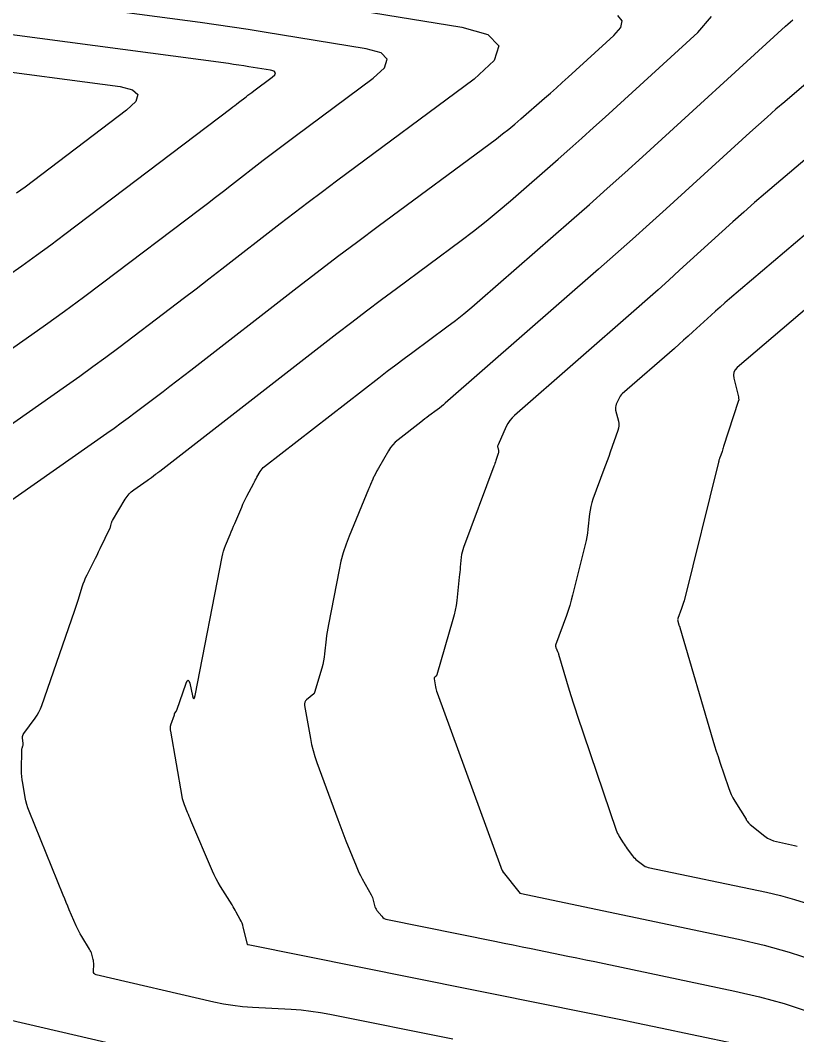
# Model space of a CAD drawing. Extents: x 1354696 to 1366163, y 660729 to 670380.
# Drawn here: x 1363082.8 to 1363123.6, y 664945.3 to 664998.7 of the extents above; entities that cross this region are included whole.
import ezdxf

# ---------------------------------------------------------------- set-up
doc = ezdxf.new("R2010")
doc.units = 0
doc.layers.add('R_Contours', color=7, linetype='Continuous')

msp = doc.modelspace()

# ---------------------------------------------------------------- linework, layer by layer
at = {"layer": 'R_Contours'}
for points in [[(1363094.66, 665000.142), (1363105.993, 664998.29), (1363107.376, 664997.899), (1363107.948, 664997.312), (1363107.708, 664996.529), (1363106.657, 664995.548), (1363099.413, 664990.188), (1363098.665, 664989.631), (1363097.921, 664989.07), (1363097.18, 664988.505), (1363096.442, 664987.936), (1363093.371, 664985.551), (1363092.697, 664985.03), (1363092.022, 664984.511), (1363091.345, 664983.994), (1363090.667, 664983.479), (1363087.951, 664981.423), (1363087.269, 664980.913), (1363086.584, 664980.408), (1363085.893, 664979.91), (1363085.198, 664979.418), (1363075.573, 664972.666)], [(1363077.232, 664977.811), (1363083.072, 664981.907), (1363084.086, 664982.625), (1363085.094, 664983.353), (1363086.096, 664984.089), (1363087.09, 664984.835), (1363092.195, 664988.698), (1363092.617, 664989.018), (1363093.037, 664989.339), (1363093.456, 664989.661), (1363093.874, 664989.985), (1363095.545, 664991.282), (1363095.963, 664991.605), (1363096.384, 664991.926), (1363096.806, 664992.244), (1363097.23, 664992.56), (1363101.34, 664995.601), (1363101.937, 664996.157), (1363102.073, 664996.602), (1363101.748, 664996.935), (1363100.964, 664997.157), (1363095.602, 664998.033), (1363094.763, 664998.167), (1363093.922, 664998.294), (1363093.081, 664998.416), (1363092.239, 664998.531), (1363079.047, 665000.284)], [(1363080.835, 664972.377), (1363087.325, 664976.928), (1363087.7, 664977.194), (1363088.073, 664977.463), (1363088.443, 664977.736), (1363088.811, 664978.012), (1363090.278, 664979.122), (1363090.645, 664979.4), (1363091.01, 664979.679), (1363091.375, 664979.96), (1363091.738, 664980.241), (1363097.339, 664984.589), (1363098.396, 664985.405), (1363099.458, 664986.215), (1363100.524, 664987.018), (1363101.595, 664987.816), (1363107.818, 664992.421), (1363108.148, 664992.671), (1363108.473, 664992.927), (1363108.793, 664993.189), (1363109.107, 664993.459), (1363110.354, 664994.549), (1363110.664, 664994.822), (1363110.974, 664995.097), (1363111.282, 664995.374), (1363111.588, 664995.652), (1363114.005, 664997.858), (1363114.363, 664998.28), (1363114.429, 664998.627), (1363114.203, 664998.897)], [(1363105.535, 664945.036), (1363099.063, 664946.335), (1363098.558, 664946.427), (1363098.051, 664946.501), (1363097.541, 664946.556), (1363097.029, 664946.592), (1363094.978, 664946.702), (1363094.466, 664946.74), (1363093.958, 664946.801), (1363093.453, 664946.884), (1363092.951, 664946.989), (1363086.764, 664948.428), (1363086.697, 664948.454), (1363086.65, 664948.495), (1363086.623, 664948.551), (1363086.616, 664948.623), (1363086.631, 664948.959), (1363086.632, 664949.029), (1363086.627, 664949.099), (1363086.617, 664949.168), (1363086.601, 664949.236), (1363086.528, 664949.509), (1363086.507, 664949.576), (1363086.482, 664949.641), (1363086.452, 664949.704), (1363086.417, 664949.766), (1363085.998, 664950.443), (1363085.918, 664950.578), (1363085.844, 664950.715), (1363085.774, 664950.854), (1363085.71, 664950.997), (1363085.347, 664951.846), (1363085.266, 664952.035), (1363085.186, 664952.225), (1363085.108, 664952.416), (1363085.03, 664952.607), (1363083.23, 664957.04), (1363083.165, 664957.214), (1363083.109, 664957.39), (1363083.063, 664957.57), (1363083.027, 664957.752), (1363082.896, 664958.499), (1363082.87, 664958.676), (1363082.851, 664958.854), (1363082.84, 664959.032), (1363082.837, 664959.211), (1363082.842, 664960.222), (1363082.843, 664960.254), (1363082.847, 664960.286), (1363082.855, 664960.318), (1363082.864, 664960.349), (1363082.909, 664960.473), (1363082.918, 664960.504), (1363082.924, 664960.535), (1363082.926, 664960.567), (1363082.924, 664960.6), (1363082.888, 664960.899), (1363082.886, 664960.959), (1363082.895, 664961.015), (1363082.915, 664961.068), (1363082.946, 664961.119), (1363083.547, 664961.928), (1363083.653, 664962.082), (1363083.747, 664962.243), (1363083.828, 664962.411), (1363083.896, 664962.586), (1363085.619, 664967.557), (1363085.674, 664967.716), (1363085.727, 664967.876), (1363085.779, 664968.037), (1363085.829, 664968.197), (1363086.028, 664968.842), (1363086.081, 664969.002), (1363086.141, 664969.159), (1363086.207, 664969.313), (1363086.28, 664969.465), (1363086.639, 664970.173), (1363086.724, 664970.342), (1363086.807, 664970.511), (1363086.89, 664970.68), (1363086.972, 664970.85), (1363087.496, 664971.949), (1363087.51, 664971.98), (1363087.521, 664972.011), (1363087.532, 664972.042), (1363087.54, 664972.075), (1363087.572, 664972.205), (1363087.581, 664972.237), (1363087.592, 664972.269), (1363087.606, 664972.299), (1363087.622, 664972.328), (1363088.295, 664973.46), (1363088.387, 664973.598), (1363088.491, 664973.724), (1363088.609, 664973.838), (1363088.74, 664973.94), (1363089.451, 664974.439), (1363089.507, 664974.479), (1363089.562, 664974.519), (1363089.617, 664974.559), (1363089.672, 664974.6), (1363089.889, 664974.765), (1363089.944, 664974.806), (1363089.998, 664974.848), (1363090.052, 664974.889), (1363090.106, 664974.931), (1363099.432, 664982.171), (1363100.209, 664982.771), (1363100.99, 664983.366), (1363101.774, 664983.957), (1363102.562, 664984.544), (1363105.959, 664987.058), (1363106.623, 664987.56), (1363107.277, 664988.076), (1363107.92, 664988.604), (1363108.553, 664989.146), (1363111.062, 664991.341), (1363111.688, 664991.891), (1363112.31, 664992.445), (1363112.93, 664993.001), (1363113.547, 664993.562), (1363118.412, 664998.001), (1363119.133, 664998.851)], [(1363082.088, 664985.197), (1363082.853, 664985.739), (1363083.613, 664986.287), (1363084.368, 664986.843), (1363085.118, 664987.405), (1363093.852, 664994.014), (1363093.952, 664994.09), (1363094.052, 664994.167), (1363094.151, 664994.243), (1363094.251, 664994.32), (1363094.647, 664994.628), (1363094.747, 664994.705), (1363094.847, 664994.781), (1363094.947, 664994.857), (1363095.048, 664994.932), (1363096.024, 664995.654), (1363096.166, 664995.786), (1363096.198, 664995.892), (1363096.121, 664995.971), (1363095.934, 664996.023), (1363094.801, 664996.209), (1363094.532, 664996.252), (1363094.262, 664996.293), (1363093.992, 664996.332), (1363093.722, 664996.369), (1363079.677, 664998.235)], [(1363121.045, 664944.65), (1363117.704, 664945.353), (1363116.868, 664945.528), (1363116.032, 664945.702), (1363115.196, 664945.874), (1363114.36, 664946.045), (1363110.281, 664946.875), (1363109.322, 664947.07), (1363108.363, 664947.264), (1363107.404, 664947.458), (1363106.445, 664947.651), (1363094.759, 664949.997), (1363094.754, 664949.999), (1363094.75, 664950.001), (1363094.746, 664950.004), (1363094.743, 664950.007), (1363094.73, 664950.023), (1363094.727, 664950.028), (1363094.724, 664950.032), (1363094.722, 664950.037), (1363094.721, 664950.042), (1363094.501, 664950.936), (1363094.472, 664951.041), (1363094.436, 664951.143), (1363094.393, 664951.243), (1363094.343, 664951.34), (1363094.13, 664951.722), (1363094.076, 664951.818), (1363094.021, 664951.912), (1363093.965, 664952.006), (1363093.908, 664952.1), (1363093.303, 664953.077), (1363093.187, 664953.272), (1363093.079, 664953.472), (1363092.978, 664953.676), (1363092.884, 664953.883), (1363091.742, 664956.551), (1363091.699, 664956.653), (1363091.656, 664956.756), (1363091.613, 664956.859), (1363091.571, 664956.962), (1363091.404, 664957.374), (1363091.365, 664957.478), (1363091.332, 664957.583), (1363091.304, 664957.69), (1363091.282, 664957.799), (1363090.682, 664961.248), (1363090.678, 664961.275), (1363090.675, 664961.301), (1363090.673, 664961.328), (1363090.673, 664961.355), (1363090.673, 664961.464), (1363090.674, 664961.491), (1363090.678, 664961.517), (1363090.684, 664961.543), (1363090.692, 664961.569), (1363090.884, 664962.101), (1363090.886, 664962.108), (1363090.888, 664962.115), (1363090.888, 664962.122), (1363090.888, 664962.129), (1363090.884, 664962.158), (1363090.884, 664962.165), (1363090.885, 664962.171), (1363090.887, 664962.178), (1363090.891, 664962.184), (1363090.962, 664962.279), (1363090.974, 664962.297), (1363090.985, 664962.316), (1363090.995, 664962.336), (1363091.003, 664962.356), (1363091.495, 664963.775), (1363091.548, 664963.893), (1363091.596, 664963.931), (1363091.641, 664963.888), (1363091.681, 664963.765), (1363091.833, 664963.111), (1363091.87, 664962.989), (1363091.906, 664962.948), (1363091.94, 664962.99), (1363091.973, 664963.114), (1363093.393, 664970.418), (1363093.427, 664970.571), (1363093.468, 664970.721), (1363093.516, 664970.87), (1363093.572, 664971.015), (1363093.812, 664971.595), (1363093.872, 664971.739), (1363093.932, 664971.884), (1363093.993, 664972.028), (1363094.054, 664972.172), (1363094.423, 664973.038), (1363094.486, 664973.183), (1363094.552, 664973.326), (1363094.621, 664973.468), (1363094.692, 664973.609), (1363095.048, 664974.293), (1363095.089, 664974.371), (1363095.131, 664974.449), (1363095.174, 664974.526), (1363095.218, 664974.603), (1363095.394, 664974.909), (1363095.441, 664974.983), (1363095.495, 664975.051), (1363095.555, 664975.113), (1363095.622, 664975.17), (1363101.634, 664979.838), (1363102.077, 664980.179), (1363102.521, 664980.518), (1363102.968, 664980.855), (1363103.416, 664981.189), (1363105.214, 664982.519), (1363105.66, 664982.856), (1363106.099, 664983.202), (1363106.53, 664983.557), (1363106.955, 664983.921), (1363111.77, 664988.133), (1363112.711, 664988.96), (1363113.647, 664989.792), (1363114.579, 664990.629), (1363115.506, 664991.471), (1363123.034, 664998.341), (1363123.162, 664998.456), (1363123.29, 664998.57), (1363123.419, 664998.683)], [(1363080.307, 664996.186), (1363088.027, 664995.16), (1363088.676, 664994.999), (1363088.947, 664994.738), (1363088.84, 664994.378), (1363088.355, 664993.918), (1363083.017, 664989.878), (1363082.576, 664989.548)], [(1363124.863, 664995.961), (1363122.992, 664994.367), (1363122.526, 664993.967), (1363122.063, 664993.562), (1363121.604, 664993.154), (1363121.149, 664992.742), (1363116.761, 664988.737), (1363115.876, 664987.934), (1363114.987, 664987.136), (1363114.094, 664986.342), (1363113.196, 664985.553), (1363105.132, 664978.499), (1363105.029, 664978.411), (1363104.924, 664978.324), (1363104.817, 664978.24), (1363104.708, 664978.158), (1363104.271, 664977.834), (1363104.161, 664977.753), (1363104.053, 664977.671), (1363103.944, 664977.588), (1363103.837, 664977.505), (1363102.647, 664976.581), (1363102.499, 664976.455), (1363102.367, 664976.317), (1363102.248, 664976.166), (1363102.143, 664976.003), (1363101.612, 664975.083), (1363101.585, 664975.035), (1363101.559, 664974.988), (1363101.533, 664974.94), (1363101.508, 664974.892), (1363101.407, 664974.698), (1363101.383, 664974.65), (1363101.359, 664974.601), (1363101.336, 664974.551), (1363101.314, 664974.501), (1363101.198, 664974.228), (1363101.172, 664974.166), (1363101.145, 664974.103), (1363101.119, 664974.041), (1363101.093, 664973.978), (1363100.073, 664971.512), (1363099.906, 664971.077), (1363099.761, 664970.635), (1363099.638, 664970.186), (1363099.538, 664969.731), (1363098.98, 664966.86), (1363098.945, 664966.669), (1363098.914, 664966.478), (1363098.887, 664966.286), (1363098.864, 664966.093), (1363098.782, 664965.322), (1363098.757, 664965.13), (1363098.724, 664964.939), (1363098.682, 664964.75), (1363098.632, 664964.563), (1363098.256, 664963.279), (1363098.248, 664963.257), (1363098.237, 664963.238), (1363098.223, 664963.22), (1363098.206, 664963.204), (1363097.829, 664962.893), (1363097.77, 664962.832), (1363097.733, 664962.763), (1363097.717, 664962.687), (1363097.722, 664962.603), (1363098.033, 664960.853), (1363098.097, 664960.534), (1363098.174, 664960.219), (1363098.265, 664959.907), (1363098.37, 664959.599), (1363099.471, 664956.588), (1363099.575, 664956.307), (1363099.681, 664956.028), (1363099.79, 664955.749), (1363099.901, 664955.471), (1363100.435, 664954.154), (1363100.508, 664953.982), (1363100.586, 664953.813), (1363100.669, 664953.646), (1363100.757, 664953.481), (1363101.231, 664952.632), (1363101.264, 664952.566), (1363101.293, 664952.499), (1363101.318, 664952.429), (1363101.338, 664952.359), (1363101.408, 664952.071), (1363101.43, 664952.001), (1363101.458, 664951.934), (1363101.494, 664951.872), (1363101.537, 664951.812), (1363101.788, 664951.502), (1363101.849, 664951.438), (1363101.919, 664951.387), (1363101.996, 664951.349), (1363102.081, 664951.325), (1363107.741, 664950.188), (1363108.22, 664950.092), (1363108.698, 664949.995), (1363109.177, 664949.898), (1363109.656, 664949.801), (1363111.57, 664949.411), (1363112.048, 664949.314), (1363112.527, 664949.215), (1363113.005, 664949.116), (1363113.483, 664949.016), (1363120.373, 664947.566), (1363121.672, 664947.264), (1363122.954, 664946.906), (1363124.22, 664946.492)], [(1363125.654, 664992.682), (1363121.982, 664989.553), (1363121.406, 664989.058), (1363120.834, 664988.558), (1363120.266, 664988.053), (1363119.702, 664987.544), (1363117.457, 664985.495), (1363116.895, 664984.984), (1363116.329, 664984.476), (1363115.762, 664983.972), (1363115.191, 664983.47), (1363108.78, 664977.862), (1363108.646, 664977.733), (1363108.529, 664977.591), (1363108.427, 664977.437), (1363108.34, 664977.272), (1363107.905, 664976.319), (1363107.892, 664976.282), (1363107.885, 664976.243), (1363107.884, 664976.204), (1363107.891, 664976.165), (1363107.929, 664976.006), (1363107.936, 664975.966), (1363107.937, 664975.927), (1363107.932, 664975.887), (1363107.921, 664975.849), (1363107.793, 664975.482), (1363107.767, 664975.408), (1363107.74, 664975.334), (1363107.713, 664975.26), (1363107.686, 664975.187), (1363106.092, 664970.917), (1363106.049, 664970.793), (1363106.015, 664970.666), (1363105.99, 664970.537), (1363105.972, 664970.407), (1363105.919, 664969.881), (1363105.906, 664969.749), (1363105.892, 664969.618), (1363105.878, 664969.486), (1363105.864, 664969.355), (1363105.731, 664968.114), (1363105.699, 664967.864), (1363105.656, 664967.616), (1363105.601, 664967.371), (1363105.536, 664967.128), (1363104.68, 664964.201), (1363104.672, 664964.181), (1363104.662, 664964.162), (1363104.649, 664964.145), (1363104.634, 664964.131), (1363104.566, 664964.075), (1363104.551, 664964.06), (1363104.542, 664964.043), (1363104.538, 664964.024), (1363104.539, 664964.003), (1363104.616, 664963.573), (1363104.632, 664963.494), (1363104.651, 664963.417), (1363104.673, 664963.34), (1363104.699, 664963.264), (1363108.05, 664954.093), (1363108.056, 664954.077), (1363108.062, 664954.061), (1363108.068, 664954.044), (1363108.075, 664954.028), (1363108.106, 664953.952), (1363108.11, 664953.942), (1363108.114, 664953.932), (1363108.119, 664953.923), (1363108.124, 664953.913), (1363108.152, 664953.864), (1363108.154, 664953.86), (1363108.155, 664953.856), (1363108.157, 664953.852), (1363108.158, 664953.848), (1363108.162, 664953.831), (1363108.163, 664953.827), (1363108.165, 664953.823), (1363108.167, 664953.82), (1363108.169, 664953.816), (1363108.999, 664952.793), (1363109.009, 664952.779), (1363109.02, 664952.765), (1363109.052, 664952.724), (1363109.055, 664952.722), (1363120.564, 664950.301), (1363121.903, 664949.989), (1363123.225, 664949.62), (1363124.529, 664949.194)], [(1363126.444, 664989.402), (1363120.088, 664983.987), (1363119.842, 664983.775), (1363119.597, 664983.562), (1363119.354, 664983.346), (1363119.114, 664983.128), (1363118.154, 664982.252), (1363117.914, 664982.034), (1363117.672, 664981.817), (1363117.429, 664981.601), (1363117.185, 664981.387), (1363114.445, 664978.99), (1363114.388, 664978.935), (1363114.338, 664978.874), (1363114.294, 664978.808), (1363114.258, 664978.738), (1363114.124, 664978.445), (1363114.097, 664978.371), (1363114.083, 664978.296), (1363114.082, 664978.22), (1363114.095, 664978.142), (1363114.236, 664977.555), (1363114.257, 664977.432), (1363114.26, 664977.309), (1363114.245, 664977.188), (1363114.212, 664977.067), (1363113.812, 664975.925), (1363113.731, 664975.695), (1363113.648, 664975.465), (1363113.565, 664975.236), (1363113.48, 664975.007), (1363112.902, 664973.459), (1363112.837, 664973.268), (1363112.786, 664973.074), (1363112.746, 664972.877), (1363112.719, 664972.677), (1363112.638, 664971.871), (1363112.614, 664971.67), (1363112.582, 664971.47), (1363112.544, 664971.272), (1363112.499, 664971.075), (1363111.832, 664968.402), (1363111.76, 664968.13), (1363111.681, 664967.86), (1363111.595, 664967.593), (1363111.502, 664967.328), (1363110.928, 664965.771), (1363110.924, 664965.758), (1363110.923, 664965.744), (1363110.923, 664965.731), (1363110.926, 664965.717), (1363110.941, 664965.662), (1363110.945, 664965.648), (1363110.949, 664965.634), (1363110.954, 664965.621), (1363110.96, 664965.608), (1363111.042, 664965.436), (1363111.057, 664965.403), (1363111.07, 664965.369), (1363111.083, 664965.335), (1363111.094, 664965.3), (1363111.651, 664963.398), (1363111.749, 664963.07), (1363111.851, 664962.743), (1363111.956, 664962.417), (1363112.064, 664962.092), (1363114.123, 664956.041), (1363114.157, 664955.952), (1363114.195, 664955.864), (1363114.237, 664955.78), (1363114.285, 664955.697), (1363114.484, 664955.371), (1363114.535, 664955.29), (1363114.588, 664955.21), (1363114.644, 664955.132), (1363114.701, 664955.056), (1363114.984, 664954.687), (1363115.039, 664954.619), (1363115.097, 664954.555), (1363115.16, 664954.495), (1363115.227, 664954.439), (1363115.5, 664954.221), (1363115.57, 664954.171), (1363115.645, 664954.131), (1363115.724, 664954.099), (1363115.808, 664954.076), (1363122.033, 664952.767), (1363122.777, 664952.594), (1363123.512, 664952.389), (1363124.236, 664952.152)], [(1363128.547, 664987.24), (1363120.496, 664980.381), (1363120.385, 664980.261), (1363120.317, 664980.127), (1363120.294, 664979.979), (1363120.314, 664979.817), (1363120.557, 664978.836), (1363120.56, 664978.819), (1363120.563, 664978.801), (1363120.565, 664978.784), (1363120.566, 664978.766), (1363120.568, 664978.674), (1363120.568, 664978.667), (1363120.567, 664978.66), (1363120.565, 664978.653), (1363120.563, 664978.646), (1363120.553, 664978.619), (1363120.548, 664978.605), (1363120.543, 664978.591), (1363119.776, 664976.22), (1363119.756, 664976.157), (1363119.735, 664976.094), (1363119.713, 664976.032), (1363119.692, 664975.969), (1363119.57, 664975.621), (1363119.565, 664975.608), (1363119.561, 664975.595), (1363119.556, 664975.582), (1363119.551, 664975.568), (1363119.528, 664975.507), (1363119.525, 664975.498), (1363119.523, 664975.49), (1363119.521, 664975.481), (1363119.52, 664975.472), (1363119.516, 664975.437), (1363119.515, 664975.428), (1363119.514, 664975.42), (1363119.512, 664975.411), (1363119.51, 664975.402), (1363117.691, 664968.108), (1363117.664, 664968.006), (1363117.634, 664967.904), (1363117.602, 664967.803), (1363117.566, 664967.703), (1363117.371, 664967.172), (1363117.361, 664967.138), (1363117.357, 664967.103), (1363117.358, 664967.068), (1363117.365, 664967.033), (1363117.415, 664966.848), (1363117.419, 664966.835), (1363117.423, 664966.822), (1363117.428, 664966.809), (1363117.434, 664966.797), (1363117.458, 664966.746), (1363117.463, 664966.734), (1363117.468, 664966.721), (1363117.473, 664966.708), (1363117.477, 664966.695), (1363119.214, 664960.768), (1363119.3, 664960.479), (1363119.39, 664960.191), (1363119.482, 664959.904), (1363119.578, 664959.618), (1363120.033, 664958.28), (1363120.102, 664958.095), (1363120.18, 664957.915), (1363120.268, 664957.74), (1363120.367, 664957.569), (1363120.954, 664956.608), (1363120.97, 664956.584), (1363120.986, 664956.559), (1363121.003, 664956.535), (1363121.021, 664956.512), (1363121.092, 664956.419), (1363121.11, 664956.396), (1363121.13, 664956.375), (1363121.151, 664956.355), (1363121.173, 664956.336), (1363121.946, 664955.72), (1363122.087, 664955.621), (1363122.236, 664955.539), (1363122.394, 664955.476), (1363122.561, 664955.431), (1363123.502, 664955.233), (1363123.651, 664955.198)], [(1363091.496, 664943.874), (1363080.536, 664946.423)]]:
    msp.add_lwpolyline(points, dxfattribs=at)

doc.saveas('drawing.dxf')
